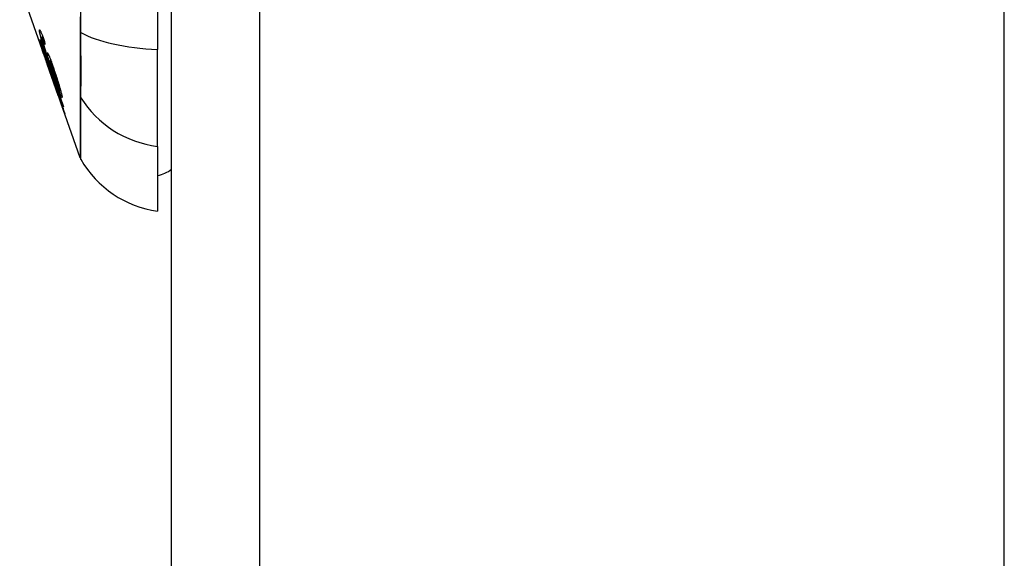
# Model space of a CAD drawing. Header units: inches. Extents: x 20 to 683, y 61 to 320.
# Tile 278 of 376: x 399.704 to 400.808, y 194.735 to 195.339. Entities that reach past the tile are written whole.
import ezdxf

# ---------------------------------------------------------------- set-up
doc = ezdxf.new("R2010")
doc.units = ezdxf.units.IN
doc.header["$MEASUREMENT"] = 0
doc.layers.add('Visible Edges(ANSI)', color=7, linetype='Continuous', lineweight=25)
doc.layers.add('Visible Tangent Edges(ANSI)', color=7, linetype='Continuous', lineweight=25)

msp = doc.modelspace()

# ---------------------------------------------------------------- linework, layer by layer
at = {"layer": 'Visible Edges(ANSI)'}
for p, q in [((399.874, 176.3747), (399.874, 215.0947)), ((400.808, 176.4917), (400.808, 215.0947)), ((399.8582, 196.1634), (399.8582, 195.306)), ((399.731, 195.2997), (399.7036, 195.3779)), ((399.7268, 195.3163), (399.727, 195.3163)), ((399.7284, 195.3201), (399.7296, 195.3201)), ((399.7294, 195.3183), (399.7303, 195.3183)), ((399.73, 195.3029), (399.7302, 195.3029)), ((399.8582, 195.1973), (399.8582, 195.306)), ((399.731, 195.2997), (399.7345, 195.2895)), ((399.7325, 195.2993), (399.7329, 195.2993)), ((399.7368, 195.2854), (399.7337, 195.2942)), ((399.7337, 195.2942), (399.7341, 195.2942)), ((399.7344, 195.29), (399.7344, 195.29)), ((399.7374, 195.2938), (399.7386, 195.2938)), ((399.7468, 195.2544), (399.7345, 195.2895)), ((399.7385, 195.2868), (399.7389, 195.2868)), ((399.7413, 195.2705), (399.7384, 195.2786)), ((399.7385, 195.2785), (399.7387, 195.2785)), ((399.7409, 195.2718), (399.7411, 195.2718)), ((399.7486, 195.2598), (399.7495, 195.2598)), ((399.7468, 195.2544), (399.7497, 195.2462)), ((399.747, 195.254), (399.747, 195.254)), ((399.7713, 195.1844), (399.7497, 195.2462)), ((399.7514, 195.2416), (399.7516, 195.2416)), ((399.8582, 195.1973), (399.8582, 195.1245))]:
    msp.add_line(p, q, dxfattribs=at)
at = {"layer": 'Visible Edges(ANSI)', "flags": 128}
for points in [[(399.7258, 195.3269), (399.7258, 195.3273), (399.7258, 195.3276), (399.7258, 195.3278), (399.7259, 195.3279), (399.7259, 195.328), (399.726, 195.328), (399.7262, 195.3279), (399.7263, 195.3277), (399.7265, 195.3274), (399.7267, 195.327), (399.7269, 195.3266), (399.7272, 195.3261), (399.7275, 195.3254), (399.7278, 195.3248), (399.7281, 195.324), (399.7284, 195.3232), (399.7288, 195.3223), (399.7291, 195.3214), (399.7295, 195.3204), (399.7299, 195.3193), (399.7303, 195.3183), (399.7307, 195.3172), (399.7311, 195.316), (399.7315, 195.3149)], [(399.7292, 195.3135), (399.729, 195.3143), (399.7287, 195.3151), (399.7285, 195.3159), (399.7283, 195.3166), (399.7281, 195.3174), (399.7278, 195.3181), (399.7276, 195.3188), (399.7275, 195.3195), (399.7273, 195.3202), (399.7271, 195.3208), (399.7269, 195.3214), (399.7268, 195.322), (399.7266, 195.3226), (399.7265, 195.3231), (399.7264, 195.3236), (399.7263, 195.3241), (399.7262, 195.3246), (399.7261, 195.325), (399.726, 195.3254), (399.726, 195.3257), (399.7259, 195.3261), (399.7259, 195.3264), (399.7258, 195.3267), (399.7258, 195.3269)], [(399.7268, 195.3163), (399.7268, 195.3163), (399.7268, 195.3164), (399.7268, 195.3164), (399.7268, 195.3164), (399.7268, 195.3165), (399.7268, 195.3165), (399.7268, 195.3166), (399.7268, 195.3166), (399.7268, 195.3166), (399.7267, 195.3167), (399.7267, 195.3167), (399.7267, 195.3168), (399.7267, 195.3168), (399.7267, 195.3168), (399.7267, 195.3169), (399.7267, 195.3169), (399.7267, 195.317), (399.7267, 195.317), (399.7267, 195.317), (399.7267, 195.3171), (399.7267, 195.3171), (399.7267, 195.3172), (399.7267, 195.3172), (399.7267, 195.3172)], [(399.7267, 195.3172), (399.7278, 195.3142), (399.7288, 195.3111), (399.7299, 195.308), (399.731, 195.3049), (399.732, 195.3018), (399.7331, 195.2987), (399.7342, 195.2956), (399.7353, 195.2925), (399.7363, 195.2894), (399.7374, 195.2862), (399.7385, 195.2831), (399.7396, 195.28), (399.7407, 195.2769), (399.7417, 195.2738), (399.7428, 195.2707), (399.7439, 195.2676), (399.745, 195.2645), (399.746, 195.2614), (399.7471, 195.2583), (399.7482, 195.2552), (399.7492, 195.2521), (399.7503, 195.2491), (399.7514, 195.246), (399.7524, 195.2429)], [(399.7337, 195.2942), (399.7334, 195.2952), (399.7331, 195.2963), (399.7328, 195.2973), (399.7324, 195.2983), (399.7321, 195.2993), (399.7318, 195.3003), (399.7315, 195.3013), (399.7312, 195.3023), (399.7309, 195.3032), (399.7306, 195.3042), (399.7303, 195.3051), (399.7301, 195.306), (399.7298, 195.3068), (399.7295, 195.3077), (399.7293, 195.3085), (399.729, 195.3093), (399.7288, 195.3101), (399.7285, 195.311), (399.7282, 195.3118), (399.7279, 195.3127), (399.7277, 195.3136), (399.7274, 195.3145), (399.7271, 195.3154), (399.7268, 195.3163)], [(399.7294, 195.3183), (399.7293, 195.3185), (399.7292, 195.3187), (399.7291, 195.3189), (399.729, 195.3191), (399.7289, 195.3192), (399.7289, 195.3194), (399.7288, 195.3195), (399.7287, 195.3196), (399.7287, 195.3197), (399.7286, 195.3198), (399.7286, 195.3199), (399.7285, 195.32), (399.7285, 195.32), (399.7284, 195.3201), (399.7284, 195.3201), (399.7284, 195.3201), (399.7283, 195.3201), (399.7283, 195.32), (399.7283, 195.32), (399.7283, 195.3199), (399.7283, 195.3198), (399.7283, 195.3198), (399.7283, 195.3197), (399.7283, 195.3195)], [(399.7283, 195.3195), (399.7283, 195.3194), (399.7283, 195.3193), (399.7283, 195.3192), (399.7284, 195.3191), (399.7284, 195.319), (399.7284, 195.3188), (399.7284, 195.3187), (399.7285, 195.3185), (399.7285, 195.3184), (399.7285, 195.3182), (399.7286, 195.318), (399.7286, 195.3178), (399.7287, 195.3176), (399.7287, 195.3174), (399.7288, 195.3172), (399.7288, 195.317), (399.7289, 195.3168), (399.7289, 195.3166), (399.729, 195.3163), (399.7291, 195.3161), (399.7291, 195.3158), (399.7292, 195.3156), (399.7293, 195.3153), (399.7293, 195.315)], [(399.7401, 195.2809), (399.7396, 195.2823), (399.7391, 195.2837), (399.7386, 195.2852), (399.7381, 195.2866), (399.7377, 195.288), (399.7372, 195.2894), (399.7367, 195.2909), (399.7362, 195.2923), (399.7357, 195.2937), (399.7352, 195.2951), (399.7348, 195.2965), (399.7343, 195.2979), (399.7338, 195.2993), (399.7334, 195.3006), (399.7329, 195.302), (399.7325, 195.3033), (399.732, 195.3046), (399.7316, 195.3059), (399.7312, 195.3072), (399.7308, 195.3085), (399.7304, 195.3098), (399.73, 195.311), (399.7296, 195.3123), (399.7292, 195.3135)], [(399.7293, 195.315), (399.7299, 195.3131), (399.7305, 195.3111), (399.7312, 195.3089), (399.7319, 195.3067), (399.7325, 195.3046), (399.7331, 195.3028), (399.7336, 195.3013), (399.7339, 195.3003), (399.7342, 195.2994), (399.7345, 195.2986), (399.7348, 195.2978), (399.7351, 195.2969), (399.7354, 195.2961), (399.7357, 195.2952), (399.7359, 195.2943), (399.7362, 195.2935), (399.7365, 195.2926), (399.7368, 195.2918), (399.7371, 195.2909), (399.7374, 195.2901), (399.7377, 195.2893), (399.738, 195.2884), (399.7383, 195.2876), (399.7385, 195.2868)], [(399.7319, 195.3116), (399.7318, 195.3119), (399.7317, 195.3122), (399.7316, 195.3126), (399.7315, 195.3129), (399.7313, 195.3132), (399.7312, 195.3135), (399.7311, 195.3138), (399.731, 195.3141), (399.7309, 195.3144), (399.7308, 195.3147), (399.7307, 195.315), (399.7306, 195.3153), (399.7305, 195.3156), (399.7303, 195.3159), (399.7302, 195.3161), (399.7301, 195.3164), (399.73, 195.3167), (399.7299, 195.3169), (399.7298, 195.3172), (399.7297, 195.3174), (399.7296, 195.3177), (399.7296, 195.3179), (399.7295, 195.3181), (399.7294, 195.3183)], [(399.7315, 195.3149), (399.7315, 195.3147), (399.7315, 195.3146), (399.7315, 195.3145), (399.7316, 195.3143), (399.7316, 195.3142), (399.7316, 195.314), (399.7316, 195.3139), (399.7316, 195.3138), (399.7316, 195.3136), (399.7317, 195.3135), (399.7317, 195.3134), (399.7317, 195.3132), (399.7317, 195.3131), (399.7317, 195.313), (399.7317, 195.3128), (399.7318, 195.3127), (399.7318, 195.3126), (399.7318, 195.3124), (399.7318, 195.3123), (399.7318, 195.3122), (399.7318, 195.312), (399.7319, 195.3119), (399.7319, 195.3118), (399.7319, 195.3116)], [(399.7344, 195.29), (399.7338, 195.2917), (399.7332, 195.2933), (399.7326, 195.295), (399.7321, 195.2966), (399.7315, 195.2982), (399.731, 195.2998), (399.7305, 195.3012), (399.73, 195.3024), (399.7296, 195.3035), (399.7293, 195.3045), (399.729, 195.3053), (399.7288, 195.306), (399.7286, 195.3067), (399.7283, 195.3073), (399.7282, 195.3078), (399.728, 195.3084), (399.7278, 195.3088), (399.7277, 195.3092), (399.7276, 195.3095), (399.7275, 195.3098), (399.7274, 195.31), (399.7274, 195.3102), (399.7273, 195.3103), (399.7273, 195.3104)], [(399.7273, 195.3104), (399.7273, 195.3104), (399.7274, 195.3104), (399.7275, 195.3102), (399.7276, 195.3099), (399.7278, 195.3095), (399.7279, 195.309), (399.7282, 195.3084), (399.7284, 195.3078), (399.7287, 195.307), (399.7291, 195.3061), (399.7294, 195.3051), (399.7298, 195.3041), (399.7302, 195.303), (399.7306, 195.3019), (399.731, 195.3009), (399.7313, 195.2999), (399.7317, 195.2989), (399.732, 195.298), (399.7324, 195.297), (399.7327, 195.2961), (399.7331, 195.2951), (399.7334, 195.2941), (399.7338, 195.2931), (399.7341, 195.292)], [(399.734, 195.2918), (399.7338, 195.2925), (399.7335, 195.2933), (399.7332, 195.294), (399.733, 195.2948), (399.7327, 195.2955), (399.7325, 195.2962), (399.7322, 195.2969), (399.732, 195.2976), (399.7317, 195.2982), (399.7315, 195.2988), (399.7313, 195.2994), (399.7311, 195.3), (399.7309, 195.3005), (399.7307, 195.301), (399.7306, 195.3014), (399.7304, 195.3017), (399.7303, 195.3021), (399.7302, 195.3023), (399.7301, 195.3025), (399.7301, 195.3027), (399.73, 195.3028), (399.73, 195.3029), (399.73, 195.3029), (399.73, 195.3029)], [(399.73, 195.3029), (399.73, 195.3028), (399.7301, 195.3026), (399.7302, 195.3022), (399.7303, 195.3018), (399.7305, 195.3012), (399.7307, 195.3005), (399.731, 195.2999), (399.7312, 195.2993), (399.7314, 195.2987), (399.7315, 195.2982), (399.7317, 195.2976), (399.732, 195.297), (399.7322, 195.2963), (399.7324, 195.2957), (399.7326, 195.295), (399.7329, 195.2944), (399.7331, 195.2937), (399.7333, 195.293), (399.7336, 195.2923), (399.7338, 195.2916), (399.7341, 195.2909), (399.7343, 195.2902), (399.7346, 195.2894), (399.7348, 195.2887)], [(399.7346, 195.3015), (399.7345, 195.3021), (399.7346, 195.3023), (399.7348, 195.3023), (399.7351, 195.3018), (399.7355, 195.3011), (399.736, 195.3002), (399.7363, 195.2994), (399.7366, 195.2987), (399.7369, 195.2981), (399.7372, 195.2974), (399.7374, 195.2967), (399.7377, 195.2959), (399.7381, 195.2951), (399.7384, 195.2942), (399.7387, 195.2933), (399.7391, 195.2924), (399.7394, 195.2915), (399.7397, 195.2905), (399.7401, 195.2895), (399.7405, 195.2885), (399.7408, 195.2874), (399.7412, 195.2864), (399.7415, 195.2853), (399.7419, 195.2842)], [(399.7385, 195.2868), (399.7383, 195.2876), (399.7381, 195.2883), (399.7378, 195.289), (399.7376, 195.2897), (399.7374, 195.2904), (399.7372, 195.2911), (399.737, 195.2918), (399.7368, 195.2925), (399.7366, 195.2931), (399.7364, 195.2938), (399.7362, 195.2945), (399.736, 195.2951), (399.7358, 195.2958), (399.7357, 195.2965), (399.7355, 195.2971), (399.7353, 195.2978), (399.7352, 195.2984), (399.735, 195.2989), (399.7349, 195.2995), (399.7348, 195.3), (399.7347, 195.3004), (399.7347, 195.3008), (399.7346, 195.3012), (399.7346, 195.3015)], [(399.7325, 195.2993), (399.7327, 195.2988), (399.7328, 195.2983), (399.733, 195.2978), (399.7332, 195.2973), (399.7333, 195.2968), (399.7335, 195.2963), (399.7336, 195.2958), (399.7338, 195.2953), (399.7339, 195.2948), (399.7341, 195.2943), (399.7342, 195.2939), (399.7343, 195.2934), (399.7345, 195.293), (399.7346, 195.2925), (399.7348, 195.292), (399.7349, 195.2914), (399.7352, 195.2908), (399.7354, 195.29), (399.7356, 195.2893), (399.7358, 195.2885), (399.7361, 195.2877), (399.7363, 195.2869), (399.7365, 195.2861), (399.7368, 195.2854)], [(399.7526, 195.2415), (399.7518, 195.2438), (399.751, 195.2462), (399.7501, 195.2486), (399.7493, 195.2511), (399.7485, 195.2535), (399.7476, 195.2559), (399.7468, 195.2583), (399.746, 195.2607), (399.7451, 195.2631), (399.7443, 195.2655), (399.7434, 195.2679), (399.7426, 195.2704), (399.7417, 195.2728), (399.7409, 195.2752), (399.7401, 195.2776), (399.7392, 195.28), (399.7384, 195.2825), (399.7375, 195.2849), (399.7367, 195.2873), (399.7359, 195.2897), (399.735, 195.2921), (399.7342, 195.2945), (399.7334, 195.2969), (399.7325, 195.2993)], [(399.7385, 195.2785), (399.7383, 195.279), (399.738, 195.2802), (399.7374, 195.2819), (399.7369, 195.2833), (399.7367, 195.2838), (399.7366, 195.2842), (399.7365, 195.2846), (399.7364, 195.2849), (399.7363, 195.2853), (399.7361, 195.2857), (399.736, 195.2861), (399.7358, 195.2865), (399.7357, 195.2869), (399.7356, 195.2874), (399.7354, 195.2878), (399.7353, 195.2882), (399.7351, 195.2887), (399.735, 195.2891), (399.7348, 195.2895), (399.7346, 195.29), (399.7345, 195.2904), (399.7343, 195.2909), (399.7342, 195.2913), (399.734, 195.2918)], [(399.7341, 195.292), (399.7344, 195.2913), (399.7346, 195.2906), (399.7348, 195.29), (399.7351, 195.2893), (399.7353, 195.2886), (399.7355, 195.2879), (399.7358, 195.2872), (399.736, 195.2866), (399.7362, 195.2859), (399.7364, 195.2853), (399.7367, 195.2846), (399.7369, 195.2839), (399.7371, 195.2832), (399.7374, 195.2825), (399.7376, 195.2818), (399.7378, 195.2811), (399.7381, 195.2804), (399.7383, 195.2797), (399.7385, 195.279), (399.7387, 195.2784), (399.7389, 195.2779), (399.7391, 195.2773), (399.7392, 195.2768), (399.7394, 195.2764)], [(399.7348, 195.2887), (399.7348, 195.2888), (399.7348, 195.2888), (399.7348, 195.2889), (399.7348, 195.2889), (399.7347, 195.289), (399.7347, 195.289), (399.7347, 195.2891), (399.7347, 195.2891), (399.7347, 195.2892), (399.7346, 195.2892), (399.7346, 195.2893), (399.7346, 195.2893), (399.7346, 195.2894), (399.7346, 195.2894), (399.7346, 195.2895), (399.7345, 195.2895), (399.7345, 195.2896), (399.7345, 195.2896), (399.7345, 195.2897), (399.7345, 195.2897), (399.7344, 195.2898), (399.7344, 195.2899), (399.7344, 195.2899), (399.7344, 195.29)], [(399.7423, 195.2811), (399.7419, 195.2823), (399.7415, 195.2835), (399.7411, 195.2847), (399.7407, 195.2859), (399.7403, 195.287), (399.7399, 195.2881), (399.7395, 195.2891), (399.7391, 195.2901), (399.7388, 195.2909), (399.7385, 195.2916), (399.7383, 195.2921), (399.7381, 195.2925), (399.7379, 195.2929), (399.7378, 195.2931), (399.7377, 195.2934), (399.7376, 195.2935), (399.7375, 195.2937), (399.7374, 195.2937), (399.7373, 195.2938), (399.7373, 195.2937), (399.7373, 195.2937), (399.7373, 195.2935), (399.7373, 195.2934), (399.7373, 195.2931)], [(399.7373, 195.2931), (399.7374, 195.2927), (399.7375, 195.2921), (399.7376, 195.2914), (399.7378, 195.2906), (399.7381, 195.2896), (399.7384, 195.2886), (399.7387, 195.2876), (399.7389, 195.2867), (399.7392, 195.2858), (399.7394, 195.2851), (399.7397, 195.2843), (399.7399, 195.2835), (399.7402, 195.2827), (399.7404, 195.2818), (399.7407, 195.281), (399.741, 195.2801), (399.7413, 195.2793), (399.7415, 195.2784), (399.7418, 195.2776), (399.7421, 195.2768), (399.7424, 195.2759), (399.7427, 195.2751), (399.743, 195.2742), (399.7433, 195.2734)], [(399.7511, 195.2531), (399.7511, 195.2521), (399.7506, 195.2527), (399.7495, 195.2551), (399.7485, 195.2575), (399.7481, 195.2586), (399.7478, 195.2595), (399.7474, 195.2605), (399.747, 195.2616), (399.7466, 195.2627), (399.7462, 195.2637), (399.7458, 195.2649), (399.7454, 195.266), (399.745, 195.2672), (399.7445, 195.2684), (399.7441, 195.2696), (399.7437, 195.2708), (399.7432, 195.272), (399.7428, 195.2733), (399.7423, 195.2746), (399.7419, 195.2758), (399.7414, 195.2771), (399.741, 195.2784), (399.7406, 195.2796), (399.7401, 195.2809)], [(399.7419, 195.2842), (399.7424, 195.2826), (399.743, 195.2811), (399.7435, 195.2794), (399.744, 195.2778), (399.7445, 195.2762), (399.7451, 195.2746), (399.7456, 195.2729), (399.7461, 195.2713), (399.7466, 195.2696), (399.7472, 195.2678), (399.7478, 195.2658), (399.7484, 195.2638), (399.7489, 195.2619), (399.7493, 195.2603), (399.7497, 195.2591), (399.7499, 195.2581), (399.7502, 195.2573), (399.7504, 195.2565), (399.7505, 195.2558), (399.7507, 195.2551), (399.7508, 195.2545), (399.7509, 195.254), (399.751, 195.2535), (399.7511, 195.2531)], [(399.7486, 195.2603), (399.7486, 195.2606), (399.7485, 195.2608), (399.7484, 195.2611), (399.7484, 195.2615), (399.7483, 195.2619), (399.7482, 195.2623), (399.748, 195.2628), (399.7479, 195.2633), (399.7477, 195.2639), (399.7476, 195.2645), (399.7474, 195.2651), (399.7472, 195.2657), (399.7471, 195.2663), (399.7469, 195.267), (399.7467, 195.2677), (399.7464, 195.2686), (399.7461, 195.2697), (399.7456, 195.271), (399.7451, 195.2726), (399.7446, 195.2743), (399.744, 195.276), (399.7435, 195.2777), (399.7429, 195.2794), (399.7423, 195.2811)], [(399.7384, 195.2786), (399.7384, 195.2786), (399.7384, 195.2786), (399.7384, 195.2786), (399.7384, 195.2786), (399.7384, 195.2786), (399.7384, 195.2786), (399.7384, 195.2786), (399.7384, 195.2786), (399.7384, 195.2785), (399.7385, 195.2785), (399.7385, 195.2785), (399.7385, 195.2785), (399.7385, 195.2785), (399.7385, 195.2785), (399.7385, 195.2785), (399.7385, 195.2785), (399.7385, 195.2785), (399.7385, 195.2785), (399.7385, 195.2785), (399.7385, 195.2785), (399.7385, 195.2785), (399.7385, 195.2785), (399.7385, 195.2785), (399.7385, 195.2785)], [(399.7394, 195.2764), (399.7395, 195.2762), (399.7395, 195.276), (399.7396, 195.2758), (399.7397, 195.2756), (399.7398, 195.2753), (399.7399, 195.275), (399.7401, 195.2747), (399.7402, 195.2743), (399.7404, 195.2739), (399.7405, 195.2735), (399.7407, 195.273), (399.7409, 195.2725), (399.7411, 195.272), (399.7413, 195.2714), (399.7415, 195.2707), (399.7419, 195.2698), (399.7422, 195.2688), (399.7427, 195.2675), (399.7432, 195.2661), (399.7437, 195.2647), (399.7442, 195.2632), (399.7448, 195.2616), (399.7453, 195.2601), (399.7458, 195.2586)], [(399.7409, 195.2718), (399.7409, 195.2718), (399.7409, 195.2718), (399.7409, 195.2718), (399.7409, 195.2717), (399.7409, 195.2717), (399.7409, 195.2717), (399.7409, 195.2716), (399.7409, 195.2716), (399.7409, 195.2715), (399.7409, 195.2715), (399.741, 195.2714), (399.741, 195.2713), (399.741, 195.2713), (399.741, 195.2712), (399.741, 195.2712), (399.7411, 195.2711), (399.7411, 195.271), (399.7411, 195.2709), (399.7411, 195.2709), (399.7412, 195.2708), (399.7412, 195.2707), (399.7412, 195.2706), (399.7412, 195.2706), (399.7413, 195.2705)], [(399.7459, 195.2579), (399.7456, 195.2588), (399.7453, 195.2596), (399.745, 195.2605), (399.7447, 195.2613), (399.7444, 195.2621), (399.7441, 195.2629), (399.7439, 195.2637), (399.7436, 195.2645), (399.7433, 195.2652), (399.7431, 195.2659), (399.7428, 195.2666), (399.7426, 195.2672), (399.7424, 195.2679), (399.7421, 195.2685), (399.7419, 195.2691), (399.7417, 195.2697), (399.7415, 195.2702), (399.7413, 195.2707), (399.7412, 195.2711), (399.741, 195.2714), (399.7409, 195.2716), (399.7409, 195.2718), (399.7409, 195.2718), (399.7409, 195.2718)], [(399.7433, 195.2734), (399.7436, 195.2723), (399.744, 195.2712), (399.7444, 195.2702), (399.7448, 195.2692), (399.7451, 195.2681), (399.7455, 195.2671), (399.7458, 195.2662), (399.7462, 195.2652), (399.7465, 195.2644), (399.7468, 195.2635), (399.7471, 195.2628), (399.7474, 195.2621), (399.7477, 195.2615), (399.7479, 195.261), (399.7481, 195.2606), (399.7482, 195.2603), (399.7484, 195.26), (399.7485, 195.2599), (399.7485, 195.2598), (399.7486, 195.2598), (399.7486, 195.2598), (399.7486, 195.2599), (399.7486, 195.2601), (399.7486, 195.2603)], [(399.7458, 195.2586), (399.7465, 195.2565), (399.7472, 195.2545), (399.7479, 195.2525), (399.7486, 195.2506), (399.7493, 195.2487), (399.7499, 195.2468), (399.7505, 195.2451), (399.751, 195.2435), (399.7514, 195.2421), (399.7518, 195.241), (399.7522, 195.24), (399.7524, 195.2392), (399.7527, 195.2384), (399.7529, 195.2377), (399.7531, 195.237), (399.7533, 195.2364), (399.7535, 195.2359), (399.7537, 195.2354), (399.7538, 195.235), (399.7539, 195.2347), (399.754, 195.2344), (399.754, 195.2342), (399.7541, 195.2341), (399.7541, 195.234)], [(399.7514, 195.2416), (399.7514, 195.2417), (399.7513, 195.2418), (399.7513, 195.2421), (399.7512, 195.2425), (399.751, 195.2429), (399.7508, 195.2435), (399.7506, 195.2441), (399.7504, 195.2448), (399.7502, 195.2455), (399.7499, 195.2462), (399.7497, 195.2469), (399.7494, 195.2476), (399.7492, 195.2484), (399.7489, 195.2492), (399.7486, 195.25), (399.7484, 195.2508), (399.7481, 195.2517), (399.7478, 195.2525), (399.7475, 195.2534), (399.7472, 195.2543), (399.7468, 195.2552), (399.7465, 195.2561), (399.7462, 195.257), (399.7459, 195.2579)], [(399.7464, 195.2556), (399.7468, 195.2545), (399.7472, 195.2534), (399.7476, 195.2523), (399.7479, 195.2513), (399.7483, 195.2502), (399.7487, 195.2492), (399.749, 195.2482), (399.7494, 195.2472), (399.7497, 195.2463), (399.75, 195.2455), (399.7503, 195.2447), (399.7505, 195.2441), (399.7507, 195.2436), (399.7508, 195.2432), (399.7509, 195.2428), (399.751, 195.2425), (399.7511, 195.2423), (399.7512, 195.242), (399.7513, 195.2419), (399.7513, 195.2417), (399.7514, 195.2416), (399.7514, 195.2416), (399.7514, 195.2416), (399.7514, 195.2416)], [(399.747, 195.254), (399.747, 195.2541), (399.7469, 195.2541), (399.7469, 195.2542), (399.7469, 195.2543), (399.7469, 195.2543), (399.7468, 195.2544), (399.7468, 195.2545), (399.7468, 195.2545), (399.7468, 195.2546), (399.7467, 195.2547), (399.7467, 195.2547), (399.7467, 195.2548), (399.7467, 195.2549), (399.7466, 195.2549), (399.7466, 195.255), (399.7466, 195.2551), (399.7466, 195.2551), (399.7466, 195.2552), (399.7465, 195.2553), (399.7465, 195.2553), (399.7465, 195.2554), (399.7465, 195.2555), (399.7464, 195.2556), (399.7464, 195.2556)], [(399.7541, 195.234), (399.7541, 195.2339), (399.754, 195.2341), (399.7539, 195.2344), (399.7537, 195.2348), (399.7535, 195.2355), (399.7532, 195.2363), (399.7529, 195.2372), (399.7526, 195.2381), (399.7523, 195.2389), (399.752, 195.2397), (399.7517, 195.2405), (399.7514, 195.2414), (399.7511, 195.2423), (399.7508, 195.2432), (399.7504, 195.2442), (399.7501, 195.2452), (399.7497, 195.2462), (399.7493, 195.2473), (399.749, 195.2484), (399.7486, 195.2495), (399.7482, 195.2506), (399.7478, 195.2517), (399.7474, 195.2528), (399.747, 195.254)], [(399.7524, 195.2429), (399.7524, 195.2429), (399.7524, 195.2428), (399.7525, 195.2428), (399.7525, 195.2427), (399.7525, 195.2426), (399.7525, 195.2426), (399.7525, 195.2425), (399.7525, 195.2424), (399.7525, 195.2424), (399.7525, 195.2423), (399.7525, 195.2423), (399.7525, 195.2422), (399.7525, 195.2421), (399.7525, 195.2421), (399.7526, 195.242), (399.7526, 195.242), (399.7526, 195.2419), (399.7526, 195.2418), (399.7526, 195.2418), (399.7526, 195.2417), (399.7526, 195.2416), (399.7526, 195.2416), (399.7526, 195.2415), (399.7526, 195.2415)]]:
    msp.add_lwpolyline(points, dxfattribs=at)
at = {"layer": 'Visible Edges(ANSI)'}
for centre, radius, start, end in [((399.7806, 195.1876), 0.00984, 199.29, 209.8169), ((399.8746, 195.2415), 0.1181, 209.8169, 262.0587), ((399.8504, 195.2032), 0.0394, 281.537, 306.8699)]:
    msp.add_arc(centre, radius, start, end, dxfattribs=at)
at = {"layer": 'Visible Tangent Edges(ANSI)'}
for p, q in [((399.973, 176.3747), (399.973, 215.0947)), ((399.7258, 195.3269), (399.7268, 195.3269)), ((399.7713, 195.3264), (399.7713, 195.3259)), ((399.7292, 195.3135), (399.7298, 195.3135)), ((399.7273, 195.3104), (399.7274, 195.3104)), ((399.7346, 195.3015), (399.7353, 195.3015)), ((399.734, 195.2918), (399.7342, 195.2918)), ((399.7401, 195.2809), (399.7407, 195.2809)), ((399.7423, 195.2811), (399.743, 195.2811)), ((399.7385, 195.2785), (399.7387, 195.2785)), ((399.7459, 195.2579), (399.7461, 195.2579)), ((399.7486, 195.2603), (399.7493, 195.2603)), ((399.7713, 195.2542), (399.7713, 195.254)), ((399.7514, 195.2416), (399.7516, 195.2416))]:
    msp.add_line(p, q, dxfattribs=at)
at = {"layer": 'Visible Tangent Edges(ANSI)', "flags": 128}
for points in [[(399.7723, 195.3251), (399.7723, 195.3581)], [(399.7713, 195.3428), (399.7713, 195.3264)], [(399.7713, 195.3259), (399.7713, 195.3218), (399.7713, 195.3178), (399.7713, 195.3138), (399.7713, 195.3099), (399.7713, 195.3061), (399.7713, 195.3024), (399.7713, 195.2987), (399.7713, 195.2952), (399.7713, 195.2917), (399.7713, 195.2883), (399.7713, 195.2851), (399.7713, 195.2819), (399.7713, 195.2789), (399.7713, 195.276), (399.7713, 195.2732), (399.7713, 195.2706), (399.7713, 195.268), (399.7713, 195.2656), (399.7713, 195.2634), (399.7713, 195.2612), (399.7713, 195.2592), (399.7713, 195.2574), (399.7713, 195.2557), (399.7713, 195.2542)], [(399.7723, 195.2519), (399.7723, 195.2534), (399.7723, 195.2551), (399.7723, 195.257), (399.7723, 195.259), (399.7723, 195.2611), (399.7723, 195.2634), (399.7724, 195.2659), (399.7724, 195.2685), (399.7724, 195.2712), (399.7724, 195.274), (399.7724, 195.277), (399.7724, 195.2801), (399.7724, 195.2833), (399.7724, 195.2866), (399.7724, 195.2901), (399.7724, 195.2936), (399.7724, 195.2973), (399.7723, 195.301), (399.7723, 195.3048), (399.7723, 195.3088), (399.7723, 195.3128), (399.7723, 195.3168), (399.7723, 195.321), (399.7723, 195.3251)], [(399.7713, 195.254), (399.7713, 195.2484), (399.7713, 195.243), (399.7713, 195.2378), (399.7713, 195.2329), (399.7713, 195.2282), (399.7713, 195.2238), (399.7713, 195.2195), (399.7713, 195.2155), (399.7713, 195.2118), (399.7713, 195.2083), (399.7713, 195.205), (399.7713, 195.202), (399.7713, 195.1992), (399.7713, 195.1966), (399.7713, 195.1943), (399.7713, 195.1922), (399.7713, 195.1904), (399.7713, 195.1888), (399.7713, 195.1874), (399.7713, 195.1863), (399.7713, 195.1855), (399.7713, 195.1849), (399.7713, 195.1845), (399.7713, 195.1844)], [(399.7721, 195.1827), (399.7721, 195.1829), (399.7721, 195.1832), (399.7721, 195.1838), (399.7721, 195.1847), (399.7721, 195.1858), (399.7721, 195.1871), (399.7721, 195.1887), (399.7721, 195.1905), (399.7721, 195.1926), (399.7721, 195.1948), (399.7721, 195.1974), (399.7722, 195.2002), (399.7722, 195.2032), (399.7722, 195.2064), (399.7722, 195.2099), (399.7722, 195.2136), (399.7722, 195.2176), (399.7722, 195.2218), (399.7722, 195.2262), (399.7722, 195.2309), (399.7723, 195.2358), (399.7723, 195.2409), (399.7723, 195.2463), (399.7723, 195.2519)]]:
    msp.add_lwpolyline(points, dxfattribs=at)
at = {"layer": 'Visible Tangent Edges(ANSI)'}
for centre, major_axis, ratio, start_param, end_param in [((399.7808, 195.3268), (-0.00984, -0.00003), 0.32572, 0.259229, 0.522936), ((399.8746, 195.3446), (-0.1181, 0), 0.32996, 0.523835, 1.432195), ((399.7808, 195.2566), (-0.00984, 0.00008), 0.945463, 0.267645, 0.531352), ((399.8746, 195.3077), (-0.1181, 0), 0.943995, 0.523835, 1.432195)]:
    msp.add_ellipse(centre, major_axis=major_axis, ratio=ratio, start_param=start_param, end_param=end_param, dxfattribs=at)

doc.saveas('drawing.dxf')
